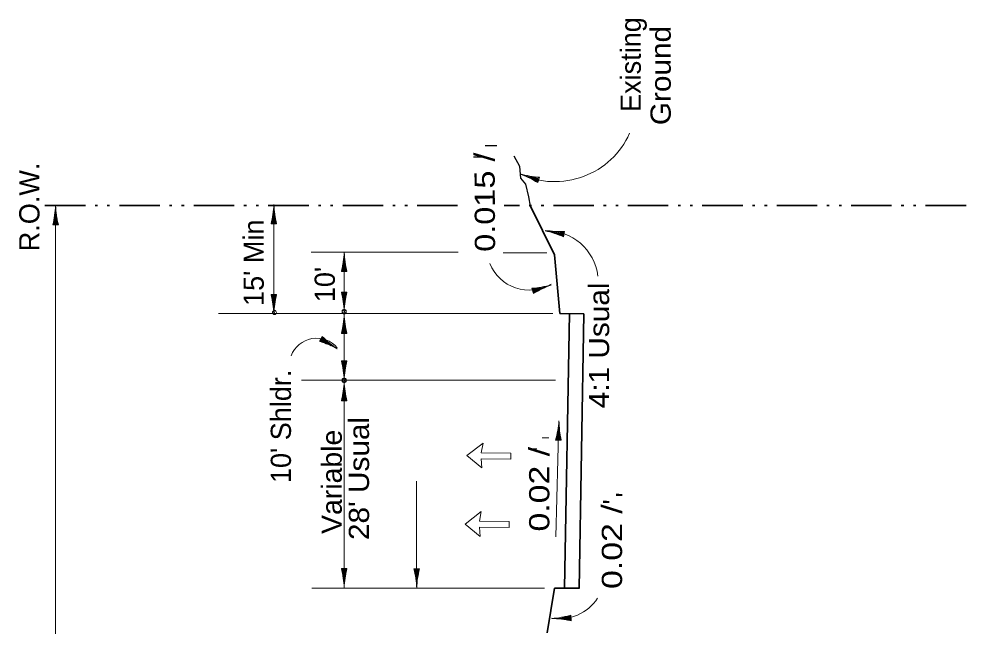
# Model space of a CAD drawing. Extents: x 2363427 to 2368559, y 6957299 to 6980140.
# Drawn here: x 2363663 to 2364318, y 6962220 to 6962640 of the extents above; entities that cross this region are included whole.
import ezdxf
from ezdxf.enums import TextEntityAlignment as Align

# ---------------------------------------------------------------- set-up
doc = ezdxf.new("R2010")
doc.units = 0
doc.header["$LTSCALE"] = 5.6
doc.header["$PDMODE"] = 32
doc.header["$PDSIZE"] = 2.8
doc.linetypes.add('DASH_DOUBLE_DOT', pattern=[9.2, 5, -1.2, 0.3, -1.2, 0.3, -1.2])
doc.linetypes.add('MEDIUM_DASHED', pattern=[4.5, 3, -1.5])
for name, color, linetype, lineweight in [('1', 7, 'Continuous', 13), ('3', 7, 'Continuous', 35), ('4', 7, 'Continuous', 13), ('40', 7, 'Continuous', 35), ('48', 7, 'Continuous', 25), ('6', 7, 'Continuous', 13), ('8', 7, 'Continuous', 13)]:
    doc.layers.add(name, color=color, linetype=linetype, lineweight=lineweight)

msp = doc.modelspace()

# ---------------------------------------------------------------- linework, layer by layer
at = {"layer": '1', "linetype": 'MEDIUM_DASHED', "lineweight": 25}
msp.add_lwpolyline([(2364016.997, 6962510.641), (2364015.645, 6962517.143), (2364013.617, 6962525.813), (2364010.237, 6962530.147), (2364009.561, 6962538.095), (2364005.505, 6962545.319)], dxfattribs=at)
at = {"layer": '3', "linetype": 'DASH_DOUBLE_DOT'}
for p, q in [((2363966.412, 6962511.097), (2363678.678, 6962511.097)), ((2364318.36, 6962511.097), (2363998.598, 6962511.097))]:
    msp.add_line(p, q, dxfattribs=at)
at = {"layer": '3'}
for p, q in [((2364033.4, 6962477.108), (2364016.997, 6962510.64)), ((2364037.256, 6962436.344), (2364033.4, 6962477.109)), ((2364037.256, 6962436.344), (2364053.848, 6962436.272)), ((2364043.848, 6962436.315), (2364040.527, 6962246.28)), ((2364053.846, 6962436.206), (2364050.526, 6962246.193)), ((2364028.519, 6962215.437), (2364033.505, 6962246.281)), ((2364050.528, 6962246.28), (2364033.505, 6962246.281))]:
    msp.add_line(p, q, dxfattribs=at)
at = {"layer": '4', "lineweight": 25}
for p, q in [((2363993.677, 6962552.353), (2363985.516, 6962552.353)), ((2363985.547, 6962544.517), (2363977.386, 6962544.517))]:
    msp.add_line(p, q, dxfattribs=at)
at = {"layer": '4'}
for p, q in [((2364022.455, 6962528.773), (2364010.51, 6962532.667)), ((2364022.61, 6962529.248), (2364014.424, 6962531.916)), ((2364022.3, 6962528.298), (2364015.312, 6962530.576)), ((2364022.765, 6962529.724), (2364018.142, 6962531.23)), ((2364022.92, 6962530.199), (2364020.656, 6962530.937)), ((2364021.882, 6962527.014), (2364023.068, 6962530.656)), ((2364022.145, 6962527.822), (2364018.079, 6962529.148)), ((2364021.99, 6962527.346), (2364020.483, 6962527.838)), ((2363688.134, 6961377.102), (2363688.134, 6962511.097)), ((2363688.249, 6962497.785), (2363688.249, 6962510.349)), ((2363839.267, 6962436.205), (2363839.267, 6962511.741)), ((2363839.333, 6962498.429), (2363839.333, 6962510.993)), ((2363839.333, 6962498.429), (2363839.333, 6962510.993)), ((2363687.749, 6962497.785), (2363687.749, 6962506.395)), ((2363688.749, 6962497.785), (2363688.749, 6962505.135)), ((2363838.833, 6962498.429), (2363838.833, 6962507.039)), ((2363838.833, 6962498.429), (2363838.833, 6962507.039)), ((2363839.833, 6962498.429), (2363839.833, 6962505.779)), ((2363839.833, 6962498.429), (2363839.833, 6962505.779)), ((2363690.099, 6962497.785), (2363686.269, 6962497.785)), ((2363686.749, 6962497.785), (2363686.749, 6962500.167)), ((2363687.249, 6962497.785), (2363687.249, 6962502.647)), ((2363689.249, 6962497.785), (2363689.249, 6962502.062)), ((2363689.749, 6962497.785), (2363689.749, 6962499.371)), ((2363841.183, 6962498.429), (2363837.353, 6962498.429)), ((2363841.183, 6962498.429), (2363837.353, 6962498.429)), ((2363837.833, 6962498.429), (2363837.833, 6962500.811)), ((2363837.833, 6962498.429), (2363837.833, 6962500.811)), ((2363838.333, 6962498.429), (2363838.333, 6962503.291)), ((2363838.333, 6962498.429), (2363838.333, 6962503.291)), ((2363840.333, 6962498.429), (2363840.333, 6962502.705)), ((2363840.333, 6962498.429), (2363840.333, 6962502.705)), ((2363840.833, 6962498.429), (2363840.833, 6962500.014)), ((2363840.833, 6962498.429), (2363840.833, 6962500.014)), ((2364040.177, 6962491.428), (2364027.801, 6962493.593)), ((2364040.091, 6962490.934), (2364031.611, 6962492.418)), ((2364040.264, 6962491.92), (2364033.023, 6962493.187)), ((2364040.005, 6962490.442), (2364035.215, 6962491.28)), ((2364040.35, 6962492.412), (2364036.137, 6962493.15)), ((2364040.436, 6962492.904), (2364038.875, 6962493.178)), ((2364040.497, 6962493.249), (2364039.837, 6962489.477)), ((2364039.919, 6962489.95), (2364037.573, 6962490.36)), ((2363966.873, 6962478.881), (2363864.996, 6962478.881)), ((2363887.889, 6962465.485), (2363887.889, 6962478.049)), ((2363887.889, 6962465.485), (2363887.889, 6962478.049)), ((2363887.934, 6962246.649), (2363887.934, 6962478.882)), ((2364028.105, 6962478.493), (2363998.029, 6962478.493)), ((2363887.389, 6962465.485), (2363887.389, 6962472.835)), ((2363887.389, 6962465.485), (2363887.389, 6962472.835)), ((2363888.389, 6962465.485), (2363888.389, 6962474.094)), ((2363888.389, 6962465.485), (2363888.389, 6962474.094)), ((2363886.039, 6962465.485), (2363889.869, 6962465.485)), ((2363886.039, 6962465.485), (2363889.869, 6962465.485)), ((2363886.389, 6962465.485), (2363886.389, 6962467.069)), ((2363886.389, 6962465.485), (2363886.389, 6962467.069)), ((2363886.889, 6962465.485), (2363886.889, 6962469.761)), ((2363886.889, 6962465.485), (2363886.889, 6962469.761)), ((2363888.889, 6962465.485), (2363888.889, 6962470.347)), ((2363888.889, 6962465.485), (2363888.889, 6962470.347)), ((2363889.389, 6962465.485), (2363889.389, 6962467.866)), ((2363889.389, 6962465.485), (2363889.389, 6962467.866)), ((2363889.848, 6962451.292), (2363886.018, 6962451.292)), ((2363889.848, 6962451.292), (2363886.018, 6962451.292)), ((2363886.498, 6962451.292), (2363886.498, 6962448.91)), ((2363886.498, 6962451.292), (2363886.498, 6962448.91)), ((2363886.998, 6962451.292), (2363886.998, 6962446.43)), ((2363886.998, 6962451.292), (2363886.998, 6962446.43)), ((2363887.498, 6962451.292), (2363887.498, 6962442.682)), ((2363887.498, 6962451.292), (2363887.498, 6962442.682)), ((2363887.998, 6962451.292), (2363887.998, 6962438.728)), ((2363887.998, 6962451.292), (2363887.998, 6962438.728)), ((2363888.498, 6962451.292), (2363888.498, 6962443.942)), ((2363888.498, 6962451.292), (2363888.498, 6962443.942)), ((2363888.998, 6962451.292), (2363888.998, 6962447.015)), ((2363888.998, 6962451.292), (2363888.998, 6962447.015)), ((2363889.498, 6962451.292), (2363889.498, 6962449.706)), ((2363889.498, 6962451.292), (2363889.498, 6962449.706)), ((2364017.877, 6962453.921), (2364019.042, 6962450.272)), ((2364017.984, 6962453.588), (2364019.494, 6962454.07)), ((2364018.136, 6962453.111), (2364022.21, 6962454.412)), ((2364018.288, 6962452.635), (2364025.289, 6962454.872)), ((2364018.44, 6962452.158), (2364030.408, 6962455.982)), ((2364018.592, 6962451.682), (2364026.794, 6962454.302)), ((2364018.744, 6962451.206), (2364023.376, 6962452.686)), ((2364018.896, 6962450.73), (2364021.165, 6962451.454)), ((2363837.353, 6962449.517), (2363841.183, 6962449.517)), ((2363837.353, 6962449.517), (2363841.183, 6962449.517)), ((2363837.703, 6962449.517), (2363837.703, 6962447.932)), ((2363837.703, 6962449.517), (2363837.703, 6962447.932)), ((2363838.203, 6962449.517), (2363838.203, 6962445.241)), ((2363838.203, 6962449.517), (2363838.203, 6962445.241)), ((2363838.703, 6962449.517), (2363838.703, 6962442.167)), ((2363838.703, 6962449.517), (2363838.703, 6962442.167)), ((2363839.203, 6962449.517), (2363839.203, 6962436.953)), ((2363839.203, 6962449.517), (2363839.203, 6962436.953)), ((2363839.703, 6962449.517), (2363839.703, 6962440.907)), ((2363839.703, 6962449.517), (2363839.703, 6962440.907)), ((2363840.203, 6962449.517), (2363840.203, 6962444.655)), ((2363840.203, 6962449.517), (2363840.203, 6962444.655)), ((2363840.703, 6962449.517), (2363840.703, 6962447.135)), ((2363840.703, 6962449.517), (2363840.703, 6962447.135)), ((2364032.352, 6962436.408), (2363801.023, 6962436.408)), ((2363887.868, 6962422.525), (2363887.868, 6962435.089)), ((2363887.868, 6962422.525), (2363887.868, 6962435.089)), ((2363886.868, 6962422.525), (2363886.868, 6962426.801)), ((2363886.868, 6962422.525), (2363886.868, 6962426.801)), ((2363887.368, 6962422.525), (2363887.368, 6962429.875)), ((2363887.368, 6962422.525), (2363887.368, 6962429.875)), ((2363888.368, 6962422.525), (2363888.368, 6962431.134)), ((2363888.368, 6962422.525), (2363888.368, 6962431.134)), ((2363888.868, 6962422.525), (2363888.868, 6962427.387)), ((2363888.868, 6962422.525), (2363888.868, 6962427.387)), ((2363889.368, 6962422.525), (2363889.368, 6962424.906)), ((2363889.368, 6962422.525), (2363889.368, 6962424.906)), ((2363872.796, 6962420.501), (2363870.808, 6962417.227)), ((2363871.576, 6962418.492), (2363878.936, 6962414.024)), ((2363871.836, 6962418.92), (2363882.576, 6962412.4)), ((2363872.095, 6962419.347), (2363878.378, 6962415.533)), ((2363872.354, 6962419.774), (2363876.01, 6962417.556)), ((2363872.614, 6962420.202), (2363873.969, 6962419.379)), ((2363886.018, 6962422.525), (2363889.848, 6962422.525)), ((2363886.018, 6962422.525), (2363889.848, 6962422.525)), ((2363886.368, 6962422.525), (2363886.368, 6962424.109)), ((2363886.368, 6962422.525), (2363886.368, 6962424.109)), ((2363871.058, 6962417.638), (2363873.093, 6962416.402)), ((2363871.317, 6962418.064), (2363875.473, 6962415.542)), ((2363889.848, 6962403.696), (2363886.018, 6962403.696)), ((2363889.848, 6962403.696), (2363886.018, 6962403.696)), ((2363886.498, 6962403.696), (2363886.498, 6962401.314)), ((2363886.498, 6962403.696), (2363886.498, 6962401.314)), ((2363886.998, 6962403.696), (2363886.998, 6962398.834)), ((2363886.998, 6962403.696), (2363886.998, 6962398.834)), ((2363887.498, 6962403.696), (2363887.498, 6962395.086)), ((2363887.498, 6962403.696), (2363887.498, 6962395.086)), ((2363887.998, 6962403.696), (2363887.998, 6962391.132)), ((2363887.998, 6962403.696), (2363887.998, 6962391.132)), ((2363888.498, 6962403.696), (2363888.498, 6962396.346)), ((2363888.498, 6962403.696), (2363888.498, 6962396.346)), ((2363888.998, 6962403.696), (2363888.998, 6962399.419)), ((2363888.998, 6962403.696), (2363888.998, 6962399.419)), ((2363889.498, 6962403.696), (2363889.498, 6962402.11)), ((2363889.498, 6962403.696), (2363889.498, 6962402.11)), ((2364034.281, 6962390.344), (2363858.413, 6962390.344)), ((2363887.868, 6962376.047), (2363887.868, 6962388.611)), ((2363887.868, 6962376.047), (2363887.868, 6962388.611)), ((2363886.868, 6962376.047), (2363886.868, 6962380.323)), ((2363886.868, 6962376.047), (2363886.868, 6962380.323)), ((2363887.368, 6962376.047), (2363887.368, 6962383.397)), ((2363887.368, 6962376.047), (2363887.368, 6962383.397)), ((2363888.368, 6962376.047), (2363888.368, 6962384.656)), ((2363888.368, 6962376.047), (2363888.368, 6962384.656)), ((2363888.868, 6962376.047), (2363888.868, 6962380.909)), ((2363888.868, 6962376.047), (2363888.868, 6962380.909)), ((2363886.018, 6962376.047), (2363889.848, 6962376.047)), ((2363886.018, 6962376.047), (2363889.848, 6962376.047)), ((2363886.368, 6962376.047), (2363886.368, 6962377.631)), ((2363886.368, 6962376.047), (2363886.368, 6962377.631)), ((2363889.368, 6962376.047), (2363889.368, 6962378.428)), ((2363889.368, 6962376.047), (2363889.368, 6962378.428)), ((2364034.32, 6962281.835), (2364036.596, 6962362.089)), ((2364036.283, 6962348.781), (2364036.64, 6962361.339)), ((2364035.284, 6962348.809), (2364035.422, 6962353.669)), ((2364035.784, 6962348.795), (2364036.028, 6962357.401)), ((2364036.783, 6962348.767), (2364036.992, 6962356.113)), ((2364037.283, 6962348.752), (2364037.404, 6962353.027)), ((2364038.132, 6962348.728), (2364034.304, 6962348.837)), ((2364034.784, 6962348.823), (2364034.852, 6962351.203)), ((2364037.782, 6962348.738), (2364037.828, 6962350.323)), ((2363889.848, 6962259.961), (2363886.018, 6962259.961)), ((2363889.848, 6962259.961), (2363886.018, 6962259.961)), ((2363886.498, 6962259.961), (2363886.498, 6962257.579)), ((2363886.498, 6962259.961), (2363886.498, 6962257.579)), ((2363886.998, 6962259.961), (2363886.998, 6962255.099)), ((2363886.998, 6962259.961), (2363886.998, 6962255.099)), ((2363887.498, 6962259.961), (2363887.498, 6962251.351)), ((2363887.498, 6962259.961), (2363887.498, 6962251.351)), ((2363887.998, 6962259.961), (2363887.998, 6962247.397)), ((2363887.998, 6962259.961), (2363887.998, 6962247.397)), ((2363888.498, 6962259.961), (2363888.498, 6962252.611)), ((2363888.498, 6962259.961), (2363888.498, 6962252.611)), ((2363888.998, 6962259.961), (2363888.998, 6962255.684)), ((2363888.998, 6962259.961), (2363888.998, 6962255.684)), ((2363889.498, 6962259.961), (2363889.498, 6962258.375)), ((2363889.498, 6962259.961), (2363889.498, 6962258.375)), ((2364026.522, 6962246.409), (2363865.538, 6962246.409)), ((2364044.891, 6962225.796), (2364032.331, 6962225.468)), ((2364044.904, 6962225.296), (2364036.296, 6962225.071)), ((2364044.878, 6962226.295), (2364037.53, 6962226.104)), ((2364044.917, 6962224.796), (2364040.056, 6962224.669)), ((2364044.864, 6962226.795), (2364040.59, 6962226.684)), ((2364044.929, 6962224.295), (2364042.549, 6962224.234)), ((2364044.851, 6962227.295), (2364043.267, 6962227.253)), ((2364044.842, 6962227.644), (2364044.942, 6962223.816))]:
    msp.add_line(p, q, dxfattribs=at)
for centre, radius, start, end in [((2364033.72, 6962584.46), 56.809, 245.09051, 335.73339), ((2364028.767, 6962602.642), 72.212, 254.78783, 265.47388), ((2363984.059, 6962465.499), 72.212, 58.41466, 69.10071), ((2363616.06, 6962514.68), 72.212, 346.47039, 357.15644), ((2363760.307, 6962514.68), 72.212, 182.84356, 193.52961), ((2363767.144, 6962515.322), 72.212, 346.47039, 357.15644), ((2363767.144, 6962515.322), 72.212, 346.47039, 357.15644), ((2363911.391, 6962515.322), 72.212, 182.84356, 193.52961), ((2363911.391, 6962515.322), 72.212, 182.84356, 193.52961), ((2364011.092, 6962423.231), 72.212, 66.5439, 77.22995), ((2364035.958, 6962565.318), 72.212, 262.91707, 273.60312), ((2364027.851, 6962457.754), 36.023, 7.28739, 91.11463), ((2363815.831, 6962482.378), 72.212, 346.47039, 357.15644), ((2363815.831, 6962482.378), 72.212, 346.47039, 357.15644), ((2363960.078, 6962482.378), 72.212, 182.84356, 193.52961), ((2363960.078, 6962482.378), 72.212, 182.84356, 193.52961), ((2364016.12, 6962482.21), 29.635, 202.18381, 300.37926), ((2363815.81, 6962434.397), 72.212, 2.84356, 13.52961), ((2363815.81, 6962434.397), 72.212, 2.84356, 13.52961), ((2363960.057, 6962434.397), 72.212, 166.47039, 177.15644), ((2363960.057, 6962434.397), 72.212, 166.47039, 177.15644), ((2364012.604, 6962525.941), 72.212, 274.18736, 284.87341), ((2364056.501, 6962388.535), 72.212, 110.56052, 121.24657), ((2363767.144, 6962432.622), 72.212, 2.84356, 13.52961), ((2363767.144, 6962432.622), 72.212, 2.84356, 13.52961), ((2363911.391, 6962432.622), 72.212, 166.47039, 177.15644), ((2363911.391, 6962432.622), 72.212, 166.47039, 177.15644), ((2363815.81, 6962439.418), 72.212, 346.47039, 357.15644), ((2363815.81, 6962439.418), 72.212, 346.47039, 357.15644), ((2363960.057, 6962439.418), 72.212, 182.84356, 193.52961), ((2363960.057, 6962439.418), 72.212, 182.84356, 193.52961), ((2363868.803, 6962400.499), 18.823, 40.25616, 159.15022), ((2363923.67, 6962471.75), 72.212, 225.21017, 235.89622), ((2363848.816, 6962348.444), 72.212, 61.58334, 72.26939), ((2363815.81, 6962386.801), 72.212, 2.84356, 13.52961), ((2363815.81, 6962386.801), 72.212, 2.84356, 13.52961), ((2363960.057, 6962386.801), 72.212, 166.47039, 177.15644), ((2363960.057, 6962386.801), 72.212, 166.47039, 177.15644), ((2363815.81, 6962392.94), 72.212, 346.47039, 357.15644), ((2363815.81, 6962392.94), 72.212, 346.47039, 357.15644), ((2363960.057, 6962392.94), 72.212, 182.84356, 193.52961), ((2363960.057, 6962392.94), 72.212, 182.84356, 193.52961), ((2363964.602, 6962367.713), 72.212, 344.84626, 355.53231), ((2364108.791, 6962363.625), 72.212, 181.21943, 191.90548), ((2363815.81, 6962243.066), 72.212, 2.84356, 13.52961), ((2363815.81, 6962243.066), 72.212, 2.84356, 13.52961), ((2363960.057, 6962243.066), 72.212, 166.47039, 177.15644), ((2363960.057, 6962243.066), 72.212, 166.47039, 177.15644), ((2364036.809, 6962256.93), 31.768, 260.35981, 326.74144), ((2364026.122, 6962297.389), 72.212, 274.33889, 285.02494), ((2364029.886, 6962153.192), 72.212, 77.96572, 88.65177)]:
    msp.add_arc(centre, radius, start, end, dxfattribs=at)
for p in [(2363839.665, 6962437.104), (2363887.934, 6962437.98), (2363887.934, 6962437.579), (2363887.934, 6962390.384), (2363887.934, 6962389.983), (2363887.934, 6962377.562)]:
    msp.add_point(p, dxfattribs=at)
at = {"layer": '40', "lineweight": 13}
for p, q in [((2363982.792, 6962335.944), (2364003.298, 6962335.749)), ((2363981.607, 6962288.551), (2364002.112, 6962288.356))]:
    msp.add_line(p, q, dxfattribs=at)
for points in [[(2363982.792, 6962335.944), (2363983.325, 6962329.629), (2363972.938, 6962338.164), (2363984.038, 6962346.766), (2363982.83, 6962340.039)], [(2363982.83, 6962340.039), (2364003.335, 6962339.844), (2364003.298, 6962335.749)], [(2363981.607, 6962288.551), (2363982.14, 6962282.236), (2363971.752, 6962290.771), (2363982.852, 6962299.374), (2363981.644, 6962292.646)], [(2363981.644, 6962292.646), (2364002.15, 6962292.451), (2364002.112, 6962288.356)]]:
    msp.add_lwpolyline(points, dxfattribs=at)
at = {"layer": '48', "lineweight": 13}
for p, q in [((2364024.883, 6962350.358), (2364029.653, 6962350.358)), ((2364021.385, 6962342.732), (2364015.661, 6962342.732))]:
    msp.add_line(p, q, dxfattribs=at)
msp.add_lwpolyline([(2364040.527, 6962246.28), (2364050.526, 6962246.193), (2364053.846, 6962436.206), (2364043.848, 6962436.315)], close=True, dxfattribs=at)
at = {"layer": '6'}
for p, q in [((2363937.937, 6962248.055), (2363937.937, 6962320.315)), ((2363936.214, 6962259.825), (2363940.044, 6962259.825)), ((2363936.564, 6962259.825), (2363936.564, 6962258.241)), ((2363937.064, 6962259.825), (2363937.064, 6962255.549)), ((2363937.564, 6962259.825), (2363937.564, 6962252.475)), ((2363938.064, 6962259.825), (2363938.064, 6962247.261)), ((2363938.564, 6962259.825), (2363938.564, 6962251.217)), ((2363939.064, 6962259.825), (2363939.064, 6962254.963)), ((2363939.564, 6962259.825), (2363939.564, 6962257.445))]:
    msp.add_line(p, q, dxfattribs=at)
for centre, start, end in [((2363866.006, 6962242.932), 2.84356, 13.52961), ((2364010.253, 6962242.932), 166.47039, 177.15644)]:
    msp.add_arc(centre, 72.212, start, end, dxfattribs=at)
at = {"layer": '8'}
for points in [[(2363972.938, 6962338.164), (2363983.325, 6962329.629), (2363982.792, 6962335.944), (2364003.298, 6962335.749), (2364003.335, 6962339.844), (2363982.83, 6962340.039), (2363984.038, 6962346.766)], [(2363971.752, 6962290.771), (2363982.14, 6962282.236), (2363981.607, 6962288.551), (2364002.112, 6962288.356), (2364002.15, 6962292.451), (2363981.644, 6962292.646), (2363982.852, 6962299.374)]]:
    msp.add_lwpolyline(points, close=True, dxfattribs=at)

# ---------------------------------------------------------------- texts
at = {"layer": '3'}
for p in [(2364081.133, 6962306.069), (2364090.051, 6962310.899)]:
    msp.add_text("'", height=14, rotation=90, dxfattribs=at).set_placement(p, align=Align.CENTER)
at = {"layer": '4'}
for s, p in [('Existing ', (2364093.249, 6962611.271)), ('R.O.W.', (2363677.041, 6962510.171)), ("15' Min", (2363832.299, 6962471.539)), ("10' ", (2363881.503, 6962459.082)), ("10' Shldr.", (2363851.121, 6962358.362))]:
    msp.add_text(s, height=14, rotation=90, dxfattribs=at).set_placement(p, align=Align.CENTER)
for s, rotation, width, p in [('Ground', 90, 1.1, (2364113.964, 6962601.088)), ('0.015 /', 90.292, 1.2, (2363992.226, 6962513.489)), ('4:1 Usual', 89.994, 1.1, (2364071.308, 6962414.365)), ("28' Usual", 90, 1.1, (2363905.136, 6962322.27)), ('Variable', 90, 1.05, (2363886.295, 6962319.964)), ('0.02 /', 90, 1.25, (2364029.94, 6962314.839)), ('0.02 /', 90, 1.25, (2364080.257, 6962275.108))]:
    msp.add_text(s, height=14, rotation=rotation, dxfattribs=dict(at, width=width)).set_placement(p, align=Align.CENTER)

doc.saveas('drawing.dxf')
